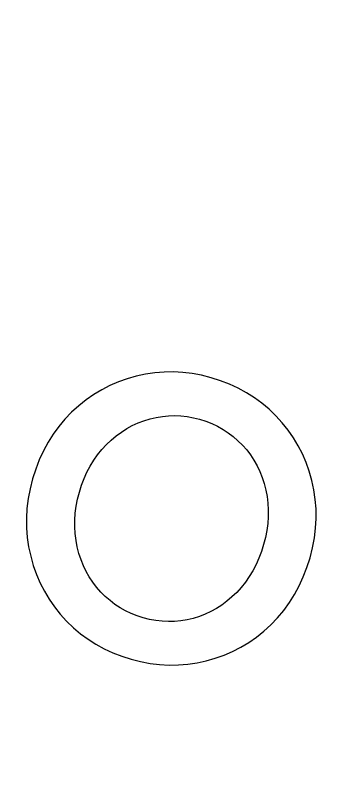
# Model space of a CAD drawing. Extents: x 530818 to 531740, y 6542340 to 6544024.
# Drawn here: x 531398.66 to 531402.11, y 6543149.06 to 6543157.29 of the extents above; entities that cross this region are included whole.
import ezdxf

# ---------------------------------------------------------------- set-up
doc = ezdxf.new("R2010")
doc.units = 0
doc.layers.add('Vormistus', color=7, linetype='Continuous')

msp = doc.modelspace()

# ---------------------------------------------------------------- linework, layer by layer
at = {"layer": 'Vormistus'}
for p, q in [((531400.0633, 6543153.4169), (531399.9634, 6543153.3953)), ((531400.1634, 6543153.4317), (531400.0633, 6543153.4169)), ((531400.264, 6543153.4397), (531400.1634, 6543153.4317)), ((531400.3649, 6543153.4409), (531400.264, 6543153.4397)), ((531400.4661, 6543153.4354), (531400.3649, 6543153.4409)), ((531400.5678, 6543153.4231), (531400.4661, 6543153.4354)), ((531400.6698, 6543153.4041), (531400.5678, 6543153.4231)), ((531399.7706, 6543153.3337), (531399.6787, 6543153.2939)), ((531399.8654, 6543153.3675), (531399.7706, 6543153.3337)), ((531399.9634, 6543153.3953), (531399.8654, 6543153.3675)), ((531400.7723, 6543153.3782), (531400.6698, 6543153.4041)), ((531400.8739, 6543153.346), (531400.7723, 6543153.3782)), ((531400.9715, 6543153.3083), (531400.8739, 6543153.346)), ((531399.6787, 6543153.2939), (531399.59, 6543153.2483)), ((531401.0651, 6543153.2651), (531400.9715, 6543153.3083)), ((531401.1547, 6543153.2163), (531401.0651, 6543153.2651)), ((531399.5043, 6543153.1967), (531399.4216, 6543153.1392)), ((531399.59, 6543153.2483), (531399.5043, 6543153.1967)), ((531401.2402, 6543153.162), (531401.1547, 6543153.2163)), ((531399.4216, 6543153.1392), (531399.3421, 6543153.0758)), ((531401.3218, 6543153.1022), (531401.2402, 6543153.162)), ((531401.3993, 6543153.0369), (531401.3218, 6543153.1022)), ((531399.2655, 6543153.0065), (531399.1935, 6543152.932)), ((531399.3421, 6543153.0758), (531399.2655, 6543153.0065)), ((531401.4728, 6543152.966), (531401.3993, 6543153.0369)), ((531399.1935, 6543152.932), (531399.1269, 6543152.8531)), ((531400.0468, 6543152.9137), (531400.1126, 6543152.9338)), ((531400.1126, 6543152.9338), (531400.1793, 6543152.9495)), ((531400.1793, 6543152.9495), (531400.2462, 6543152.9605)), ((531400.2462, 6543152.9605), (531400.3131, 6543152.9669)), ((531400.3131, 6543152.9669), (531400.3801, 6543152.9686)), ((531400.3801, 6543152.9686), (531400.4471, 6543152.9657)), ((531400.4471, 6543152.9657), (531400.5143, 6543152.9581)), ((531400.5143, 6543152.9581), (531400.5816, 6543152.9459)), ((531400.5816, 6543152.9459), (531400.6489, 6543152.9291)), ((531400.6489, 6543152.9291), (531400.7161, 6543152.9077)), ((531401.5417, 6543152.8907), (531401.4728, 6543152.966)), ((531399.1269, 6543152.8531), (531399.0658, 6543152.7697)), ((531399.861, 6543152.8283), (531399.921, 6543152.8609)), ((531399.921, 6543152.8609), (531399.9829, 6543152.8894)), ((531399.9829, 6543152.8894), (531400.0468, 6543152.9137)), ((531400.7161, 6543152.9077), (531400.7806, 6543152.8824)), ((531400.7806, 6543152.8824), (531400.8424, 6543152.8533)), ((531400.8424, 6543152.8533), (531400.9016, 6543152.8203)), ((531401.6048, 6543152.812), (531401.5417, 6543152.8907)), ((531399.0658, 6543152.7697), (531399.0103, 6543152.6819)), ((531399.7471, 6543152.7503), (531399.8031, 6543152.7914)), ((531399.8031, 6543152.7914), (531399.861, 6543152.8283)), ((531400.9016, 6543152.8203), (531400.9582, 6543152.7835)), ((531400.9582, 6543152.7835), (531401.0121, 6543152.7427)), ((531401.6621, 6543152.7299), (531401.6048, 6543152.812)), ((531399.0103, 6543152.6819), (531398.9603, 6543152.5897)), ((531399.6412, 6543152.6553), (531399.6932, 6543152.7049)), ((531399.6932, 6543152.7049), (531399.7471, 6543152.7503)), ((531401.0121, 6543152.7427), (531401.0634, 6543152.6981)), ((531401.0634, 6543152.6981), (531401.112, 6543152.6496)), ((531401.7136, 6543152.6443), (531401.6621, 6543152.7299)), ((531399.5463, 6543152.546), (531399.5919, 6543152.6023)), ((531399.5919, 6543152.6023), (531399.6412, 6543152.6553)), ((531401.112, 6543152.6496), (531401.1573, 6543152.5979)), ((531401.1573, 6543152.5979), (531401.1986, 6543152.5437)), ((531401.7594, 6543152.5554), (531401.7136, 6543152.6443)), ((531398.9603, 6543152.5897), (531398.9158, 6543152.493)), ((531399.5042, 6543152.4866), (531399.5463, 6543152.546)), ((531401.1986, 6543152.5437), (531401.2361, 6543152.4869)), ((531401.7993, 6543152.463), (531401.7594, 6543152.5554)), ((531398.9158, 6543152.493), (531398.8768, 6543152.3919)), ((531399.4659, 6543152.424), (531399.5042, 6543152.4866)), ((531401.2361, 6543152.4869), (531401.2696, 6543152.4277)), ((531401.2696, 6543152.4277), (531401.2992, 6543152.3659)), ((531401.8335, 6543152.3672), (531401.7993, 6543152.463)), ((531398.8768, 6543152.3919), (531398.8434, 6543152.2863)), ((531399.4002, 6543152.2894), (531399.4312, 6543152.3583)), ((531399.4312, 6543152.3583), (531399.4659, 6543152.424)), ((531401.2992, 6543152.3659), (531401.3249, 6543152.3015)), ((531401.862, 6543152.2681), (531401.8335, 6543152.3672)), ((531398.8434, 6543152.2863), (531398.8162, 6543152.1787)), ((531399.3729, 6543152.2174), (531399.4002, 6543152.2894)), ((531401.3249, 6543152.3015), (531401.3467, 6543152.2347)), ((531401.8841, 6543152.1668), (531401.862, 6543152.2681)), ((531399.3493, 6543152.1424), (531399.3729, 6543152.2174)), ((531401.3467, 6543152.2347), (531401.3646, 6543152.1652)), ((531398.8162, 6543152.1787), (531398.796, 6543152.072)), ((531399.3298, 6543152.0659), (531399.3493, 6543152.1424)), ((531401.3646, 6543152.1652), (531401.3779, 6543152.0943)), ((531401.8992, 6543152.0646), (531401.8841, 6543152.1668)), ((531398.796, 6543152.072), (531398.7829, 6543151.9661)), ((531399.3152, 6543151.9902), (531399.3298, 6543152.0659)), ((531401.3779, 6543152.0943), (531401.3865, 6543152.0226)), ((531401.3865, 6543152.0226), (531401.3905, 6543151.9501)), ((531401.9072, 6543151.9616), (531401.8992, 6543152.0646)), ((531398.7829, 6543151.9661), (531398.7768, 6543151.8611)), ((531399.3052, 6543151.9152), (531399.3152, 6543151.9902)), ((531401.3905, 6543151.9501), (531401.3898, 6543151.8769)), ((531401.9083, 6543151.8577), (531401.9072, 6543151.9616)), ((531398.7768, 6543151.8611), (531398.7778, 6543151.7569)), ((531399.3, 6543151.8408), (531399.3052, 6543151.9152)), ((531401.3898, 6543151.8769), (531401.3844, 6543151.8028)), ((531401.9023, 6543151.753), (531401.9083, 6543151.8577)), ((531399.2996, 6543151.7671), (531399.3, 6543151.8408)), ((531401.3844, 6543151.8028), (531401.3743, 6543151.728)), ((531398.7778, 6543151.7569), (531398.7857, 6543151.6535)), ((531399.304, 6543151.6941), (531399.2996, 6543151.7671)), ((531399.3131, 6543151.6218), (531399.304, 6543151.6941)), ((531401.3743, 6543151.728), (531401.3595, 6543151.6525)), ((531401.8892, 6543151.6474), (531401.9023, 6543151.753)), ((531398.7857, 6543151.6535), (531398.8007, 6543151.551)), ((531399.3269, 6543151.5501), (531399.3131, 6543151.6218)), ((531401.3595, 6543151.6525), (531401.3401, 6543151.5762)), ((531401.8691, 6543151.5409), (531401.8892, 6543151.6474)), ((531398.8007, 6543151.551), (531398.8227, 6543151.4492)), ((531399.3449, 6543151.4802), (531399.3269, 6543151.5501)), ((531401.3401, 6543151.5762), (531401.3164, 6543151.501)), ((531401.842, 6543151.4335), (531401.8691, 6543151.5409)), ((531398.8227, 6543151.4492), (531398.8512, 6543151.3496)), ((531399.3668, 6543151.4129), (531399.3449, 6543151.4802)), ((531401.3164, 6543151.501), (531401.2892, 6543151.4288)), ((531399.3926, 6543151.3481), (531399.3668, 6543151.4129)), ((531401.2584, 6543151.3597), (531401.2239, 6543151.2936)), ((531401.2892, 6543151.4288), (531401.2584, 6543151.3597)), ((531401.8085, 6543151.3277), (531401.842, 6543151.4335)), ((531398.8512, 6543151.3496), (531398.8853, 6543151.2534)), ((531399.4224, 6543151.286), (531399.3926, 6543151.3481)), ((531399.4561, 6543151.2264), (531399.4224, 6543151.286)), ((531401.2239, 6543151.2936), (531401.1859, 6543151.2307)), ((531401.7695, 6543151.2263), (531401.8085, 6543151.3277)), ((531398.8853, 6543151.2534), (531398.9253, 6543151.1607)), ((531399.4937, 6543151.1694), (531399.4561, 6543151.2264)), ((531401.1859, 6543151.2307), (531401.1443, 6543151.1707)), ((531401.7249, 6543151.1294), (531401.7695, 6543151.2263)), ((531398.9253, 6543151.1607), (531398.9709, 6543151.0714)), ((531399.5352, 6543151.1151), (531399.4937, 6543151.1694)), ((531399.5806, 6543151.0633), (531399.5352, 6543151.1151)), ((531401.099, 6543151.1139), (531401.0503, 6543151.06)), ((531401.1443, 6543151.1707), (531401.099, 6543151.1139)), ((531401.6748, 6543151.0369), (531401.7249, 6543151.1294)), ((531398.9709, 6543151.0714), (531399.0223, 6543150.9857)), ((531399.6291, 6543151.0148), (531399.5806, 6543151.0633)), ((531401.0503, 6543151.06), (531400.9984, 6543151.01)), ((531401.6192, 6543150.9488), (531401.6748, 6543151.0369)), ((531399.0223, 6543150.9857), (531399.0794, 6543150.9034)), ((531399.6801, 6543150.9703), (531399.6291, 6543151.0148)), ((531399.7337, 6543150.9296), (531399.6801, 6543150.9703)), ((531400.9446, 6543150.9642), (531400.8888, 6543150.9226)), ((531400.9984, 6543151.01), (531400.9446, 6543150.9642)), ((531401.558, 6543150.8651), (531401.6192, 6543150.9488)), ((531399.0794, 6543150.9034), (531399.1423, 6543150.8246)), ((531399.7897, 6543150.8929), (531399.7337, 6543150.9296)), ((531399.8483, 6543150.8601), (531399.7897, 6543150.8929)), ((531400.831, 6543150.8854), (531400.7712, 6543150.8524)), ((531400.8888, 6543150.9226), (531400.831, 6543150.8854)), ((531401.4913, 6543150.7858), (531401.558, 6543150.8651)), ((531399.1423, 6543150.8246), (531399.2109, 6543150.7494)), ((531399.9094, 6543150.8312), (531399.8483, 6543150.8601)), ((531399.973, 6543150.8062), (531399.9094, 6543150.8312)), ((531400.0392, 6543150.7851), (531399.973, 6543150.8062)), ((531400.1075, 6543150.7679), (531400.0392, 6543150.7851)), ((531400.6457, 6543150.7992), (531400.58, 6543150.7791)), ((531400.7095, 6543150.8237), (531400.6457, 6543150.7992)), ((531400.7712, 6543150.8524), (531400.7095, 6543150.8237)), ((531401.4191, 6543150.7108), (531401.4913, 6543150.7858)), ((531399.2109, 6543150.7494), (531399.2845, 6543150.6785)), ((531400.1757, 6543150.7555), (531400.1075, 6543150.7679)), ((531400.2436, 6543150.7477), (531400.1757, 6543150.7555)), ((531400.3113, 6543150.7446), (531400.2436, 6543150.7477)), ((531400.3788, 6543150.7462), (531400.3113, 6543150.7446)), ((531400.4461, 6543150.7524), (531400.3788, 6543150.7462)), ((531400.5131, 6543150.7634), (531400.4461, 6543150.7524)), ((531400.58, 6543150.7791), (531400.5131, 6543150.7634)), ((531401.3426, 6543150.6411), (531401.4191, 6543150.7108)), ((531399.2845, 6543150.6785), (531399.3619, 6543150.6132)), ((531401.263, 6543150.5772), (531401.3426, 6543150.6411)), ((531399.3619, 6543150.6132), (531399.4431, 6543150.5535)), ((531399.4431, 6543150.5535), (531399.5283, 6543150.4993)), ((531401.1803, 6543150.5194), (531401.263, 6543150.5772)), ((531399.5283, 6543150.4993), (531399.6173, 6543150.4507)), ((531399.6173, 6543150.4507), (531399.7102, 6543150.4077)), ((531401.0056, 6543150.4216), (531401.0945, 6543150.4675)), ((531401.0945, 6543150.4675), (531401.1803, 6543150.5194)), ((531399.7102, 6543150.4077), (531399.807, 6543150.3702)), ((531399.807, 6543150.3702), (531399.9078, 6543150.3382)), ((531400.8185, 6543150.3479), (531400.9136, 6543150.3817)), ((531400.9136, 6543150.3817), (531401.0056, 6543150.4216)), ((531399.9078, 6543150.3382), (531400.0111, 6543150.3121)), ((531400.0111, 6543150.3121), (531400.1139, 6543150.2928)), ((531400.1139, 6543150.2928), (531400.2163, 6543150.2804)), ((531400.5202, 6543150.2838), (531400.6205, 6543150.2985)), ((531400.6205, 6543150.2985), (531400.7203, 6543150.3201)), ((531400.7203, 6543150.3201), (531400.8185, 6543150.3479)), ((531400.2163, 6543150.2804), (531400.3181, 6543150.2747)), ((531400.3181, 6543150.2747), (531400.4194, 6543150.2758)), ((531400.4194, 6543150.2758), (531400.5202, 6543150.2838))]:
    msp.add_line(p, q, dxfattribs=at)

# ---------------------------------------------------------------- texts
for s, p in [('    - Risu-Suurküla kruusakarjääri markšeiderimõõdistamise aruanne, Mäebüroo Nord OÜ 10.11.2023.', (531350.9461, 6543192.253)), ('3. Katastriüksuste ja kitsenduste andmed: Maa- ja Ruumiamet 2025.', (531349.7151, 6543187.9246)), ('5. Looduskaitsega seotud kitsendused: EELIS (Eesti looduse infosüsteem), ', (531347.2532, 6543179.2679))]:
    msp.add_text(s, height=3, rotation=344.12449, dxfattribs=at).set_placement(p)

doc.saveas('drawing.dxf')
